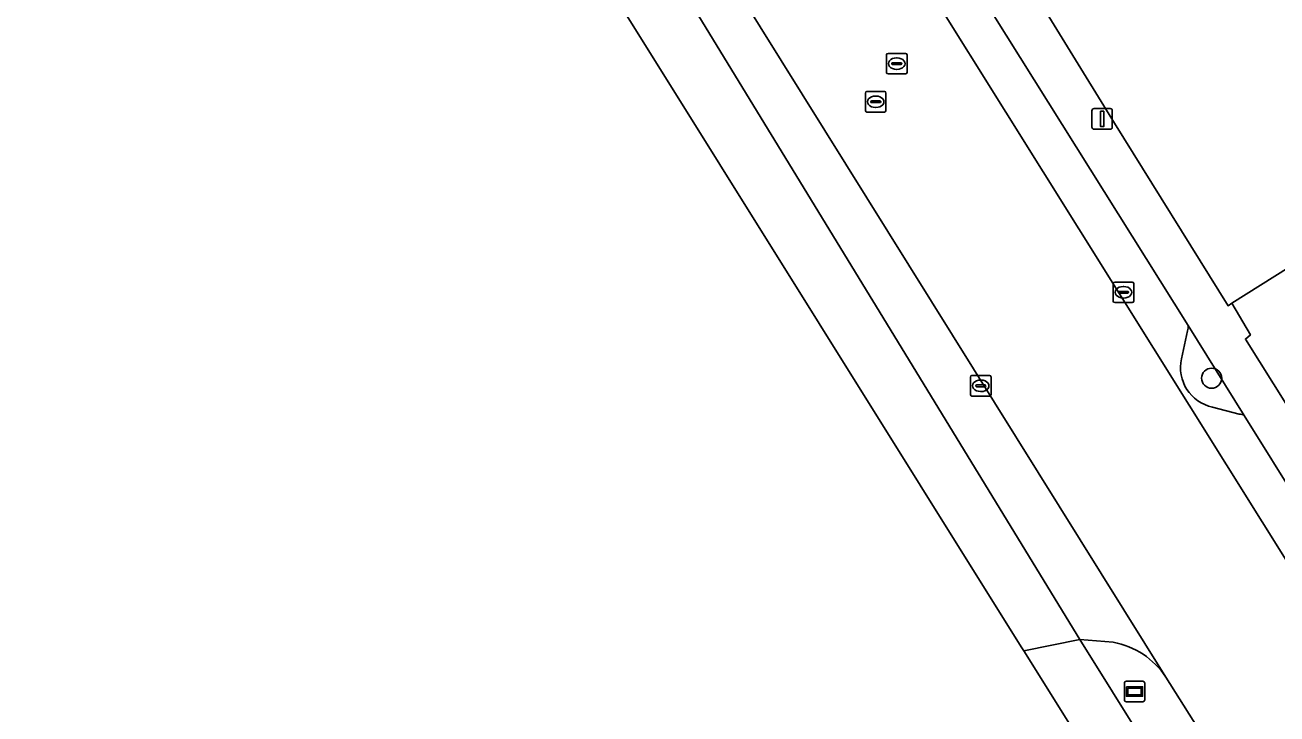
# Model space of a CAD drawing. Extents: x 158455 to 159797, y 387218 to 388672.
# Drawn here: x 158542.4 to 158603.3, y 387812.4 to 387846 of the extents above; entities that cross this region are included whole.
import ezdxf

# ---------------------------------------------------------------- set-up
doc = ezdxf.new("R2010")
doc.units = 0
for name, color, linetype in [('IMGEO_Boom', 7, 'Continuous'), ('IMGEO_Erf', 7, 'Continuous'), ('IMGEO_Kolk', 7, 'Continuous'), ('IMGEO_Lichtmast', 7, 'Continuous'), ('IMGEO_Pand', 7, 'Continuous'), ('IMGEO_Parkeervlak_open', 7, 'Continuous'), ('IMGEO_Rijbaan_lokaal_gesloten', 7, 'Continuous'), ('IMGEO_Rioolput', 7, 'Continuous'), ('IMGEO_Voetpad_open', 7, 'Continuous'), ('IMGEO_Wegwijzer', 7, 'Continuous')]:
    doc.layers.add(name, color=color, linetype=linetype)

msp = doc.modelspace()

# ---------------------------------------------------------------- linework, layer by layer
at = {"layer": 'IMGEO_Boom'}
msp.add_circle((158600.14, 387828.772), 0.489, dxfattribs=at)
at = {"layer": 'IMGEO_Erf'}
msp.add_lwpolyline([(158612.967, 387816.54), (158613.148, 387816.877), (158633.526, 387829.514), (158633.306, 387830.039), (158646.993, 387838.636), (158647.534, 387841.3), (158646.971, 387842.184), (158647.471, 387842.494), (158636.265, 387860.467), (158625.532, 387853.675), (158628.199, 387849.453), (158601.127, 387832.418), (158602.03, 387830.877), (158601.788, 387830.676), (158609.285, 387818.715)], dxfattribs=at)
msp.add_lwpolyline([(158603.345, 387800.635), (158593.735, 387816.05), (158591.008, 387815.497), (158598.774, 387803.062), (158601.158, 387799.246)], close=True, dxfattribs=at)
at = {"layer": 'IMGEO_Kolk'}
for p, q in [((158595.35, 387832.528), (158595.35, 387833.38)), ((158595.425, 387833.454), (158596.277, 387833.454)), ((158596.351, 387833.38), (158596.351, 387832.528)), ((158595.609, 387832.948), (158595.609, 387832.96)), ((158596.047, 387832.911), (158595.649, 387832.911)), ((158595.652, 387832.997), (158596.05, 387832.997)), ((158595.838, 387833.234), (158595.863, 387833.234)), ((158596.093, 387832.96), (158596.093, 387832.948)), ((158596.277, 387832.454), (158595.425, 387832.454)), ((158595.861, 387832.674), (158595.836, 387832.674)), ((158588.405, 387827.976), (158588.405, 387828.828)), ((158588.48, 387828.902), (158589.332, 387828.902)), ((158588.707, 387828.445), (158589.105, 387828.445)), ((158588.893, 387828.682), (158588.918, 387828.682)), ((158589.406, 387828.828), (158589.406, 387827.976)), ((158589.332, 387827.902), (158588.48, 387827.902)), ((158588.664, 387828.396), (158588.664, 387828.408)), ((158589.102, 387828.359), (158588.704, 387828.359)), ((158588.916, 387828.122), (158588.891, 387828.122)), ((158589.148, 387828.408), (158589.148, 387828.396))]:
    msp.add_line(p, q, dxfattribs=at)
for points in [[(158595.35, 387832.528), (158595.35, 387833.38)], [(158595.425, 387833.454), (158596.277, 387833.454)], [(158596.351, 387833.38), (158596.351, 387832.528)], [(158596.277, 387832.454), (158595.425, 387832.454)], [(158588.405, 387827.976), (158588.405, 387828.828)], [(158588.48, 387828.902), (158589.332, 387828.902)], [(158589.406, 387828.828), (158589.406, 387827.976)], [(158589.332, 387827.902), (158588.48, 387827.902)]]:
    msp.add_lwpolyline(points, dxfattribs=at)
for centre, radius, start, end in [((158595.427, 387833.378), 0.0765, 91.55205, 178.44795), ((158595.427, 387833.378), 0.0765, 91.55205, 178.44795), ((158596.275, 387833.378), 0.0765, 1.55205, 88.44795), ((158596.275, 387833.378), 0.0765, 1.55205, 88.44795), ((158595.649, 387832.957), 0.0403, 85.87752, 175.75265), ((158595.646, 387832.947), 0.0366, 178.93798, 274.71019), ((158596.05, 387832.954), 0.043, 264.86636, 352.45326), ((158596.054, 387832.959), 0.0386, 1.73085, 96.63898), ((158595.427, 387832.53), 0.0765, 181.55205, 268.44795), ((158595.427, 387832.53), 0.0765, 181.55205, 268.44795), ((158596.275, 387832.53), 0.0765, 271.55205, 358.44795), ((158596.275, 387832.53), 0.0765, 271.55205, 358.44795), ((158588.482, 387828.826), 0.0765, 91.55205, 178.44795), ((158588.482, 387828.826), 0.0765, 91.55205, 178.44795), ((158588.704, 387828.405), 0.0403, 85.87752, 175.75265), ((158589.109, 387828.407), 0.0386, 1.73085, 96.63898), ((158589.33, 387828.826), 0.0765, 1.55205, 88.44795), ((158589.33, 387828.826), 0.0765, 1.55205, 88.44795), ((158588.482, 387827.978), 0.0765, 181.55205, 268.44795), ((158588.482, 387827.978), 0.0765, 181.55205, 268.44795), ((158588.701, 387828.395), 0.0366, 178.93798, 274.71019), ((158589.105, 387828.402), 0.043, 264.86636, 352.45326), ((158589.33, 387827.978), 0.0765, 271.55205, 358.44795), ((158589.33, 387827.978), 0.0765, 271.55205, 358.44795)]:
    msp.add_arc(centre, radius, start, end, dxfattribs=at)
for centre, major_axis, ratio, start_param, end_param in [((158595.837, 387832.954), (-0.387, 0.002), 0.722429, 4.712389, 7.853982), ((158595.862, 387832.954), (-0.39, 0.002), 0.717154, 1.570796, 4.712389), ((158588.892, 387828.402), (-0.387, 0.002), 0.722429, 4.712389, 7.853982), ((158588.917, 387828.402), (-0.39, 0.002), 0.717154, 1.570796, 4.712389)]:
    msp.add_ellipse(centre, major_axis=major_axis, ratio=ratio, start_param=start_param, end_param=end_param, dxfattribs=at)
at = {"layer": 'IMGEO_Lichtmast'}
for p, q in [((158594.418, 387841.893), (158595.208, 387841.893)), ((158595.208, 387841.893), (158594.418, 387841.893)), ((158594.318, 387840.993), (158594.318, 387841.793)), ((158594.318, 387841.793), (158594.318, 387840.993)), ((158595.308, 387841.793), (158595.308, 387840.993)), ((158595.308, 387840.993), (158595.308, 387841.793)), ((158595.208, 387840.893), (158594.418, 387840.893)), ((158594.418, 387840.893), (158595.208, 387840.893))]:
    msp.add_line(p, q, dxfattribs=at)
msp.add_lwpolyline([(158594.738, 387841.768), (158594.888, 387841.768), (158594.888, 387841.018), (158594.738, 387841.018), (158594.738, 387841.768)], dxfattribs=at)
for centre, start, end in [((158594.418, 387841.793), 90, 180), ((158594.418, 387841.793), 90, 180), ((158595.208, 387841.793), 0, 90), ((158595.208, 387841.793), 360, 90), ((158594.418, 387840.993), 180, 270), ((158594.418, 387840.993), 180, 270), ((158595.208, 387840.993), 270, 0), ((158595.208, 387840.993), 270, 0)]:
    msp.add_arc(centre, 0.1, start, end, dxfattribs=at)
at = {"layer": 'IMGEO_Pand'}
for points in [[(158616.005, 387892.681), (158601.246, 387916.289), (158598.232, 387921.11), (158598.077, 387921.358), (158595.789, 387919.925), (158595.857, 387919.817), (158573.375, 387905.851), (158591.714, 387876.576), (158584.31, 387871.938), (158594.083, 387856.336), (158588.429, 387852.558), (158595.41, 387841.18), (158600.942, 387832.301), (158601.127, 387832.418), (158628.199, 387849.453), (158625.532, 387853.675), (158636.265, 387860.467), (158626.494, 387875.999), (158626.207, 387876.454), (158618.064, 387871.332), (158607.882, 387887.602), (158615.918, 387892.626)], [(158590.88, 387815.701), (158566.375, 387854.935), (158566.298, 387855.058), (158558.463, 387867.603), (158533.202, 387851.826), (158531.124, 387850.528), (158499.908, 387831.032), (158500, 387830.885), (158507.802, 387818.394), (158509.51, 387815.659), (158509.563, 387815.483), (158512.249, 387806.568), (158519.071, 387800.209), (158520.945, 387797.209), (158523.788, 387788.298), (158530.633, 387781.857), (158540.227, 387766.495), (158543.85, 387768.758), (158598.774, 387803.062), (158591.008, 387815.497)]]:
    msp.add_lwpolyline(points, close=True, dxfattribs=at)
at = {"layer": 'IMGEO_Parkeervlak_open'}
for points in [[(158567.77, 387877.495), (158570.553, 387873.043), (158572.292, 387870.261), (158604.42, 387818.868)], [(158598.996, 387831.341), (158588.784, 387847.656)], [(158598.666, 387829.722), (158598.968, 387831.074)], [(158601.473, 387827.028), (158600.188, 387827.359)], [(158604.183, 387820.373), (158604.565, 387822.044), (158604.499, 387822.513), (158601.731, 387826.952)]]:
    msp.add_lwpolyline(points, dxfattribs=at)
msp.add_lwpolyline([(158591.008, 387815.497), (158593.735, 387816.05), (158568.634, 387857.143), (158566.375, 387854.935), (158590.88, 387815.701)], close=True, dxfattribs=at)
for centre, radius, start, end in [((158598.353, 387831.274), 0.647, 342.0372, 5.98947), ((158600.613, 387829.304), 1.991, 167.89401, 257.67687), ((158601.468, 387826.535), 0.493, 57.77081, 89.40202)]:
    msp.add_arc(centre, radius, start, end, dxfattribs=at)
at = {"layer": 'IMGEO_Rijbaan_lokaal_gesloten'}
msp.add_lwpolyline([(158605.499, 387817.171), (158604.42, 387818.868), (158572.292, 387870.261), (158565.627, 387866.095), (158568.82, 387860.901), (158597.915, 387814.224), (158604.563, 387803.663), (158612.487, 387790.962), (158613.13, 387789.962), (158651.556, 387728.566), (158658.086, 387733.37), (158619.975, 387794.084)], dxfattribs=at)
at = {"layer": 'IMGEO_Rioolput'}
for p, q in [((158584.319, 387843.659), (158584.319, 387844.511)), ((158584.394, 387844.585), (158585.246, 387844.585)), ((158584.807, 387844.365), (158584.832, 387844.365)), ((158585.32, 387844.511), (158585.32, 387843.659)), ((158584.578, 387844.079), (158584.578, 387844.091)), ((158585.016, 387844.042), (158584.618, 387844.042)), ((158584.621, 387844.128), (158585.019, 387844.128)), ((158584.83, 387843.805), (158584.805, 387843.805)), ((158585.062, 387844.091), (158585.062, 387844.079)), ((158585.246, 387843.585), (158584.394, 387843.585)), ((158583.294, 387841.802), (158583.294, 387842.654)), ((158583.369, 387842.728), (158584.221, 387842.728)), ((158583.782, 387842.508), (158583.807, 387842.508)), ((158584.295, 387842.654), (158584.295, 387841.802)), ((158583.553, 387842.222), (158583.553, 387842.234)), ((158583.991, 387842.185), (158583.593, 387842.185)), ((158583.596, 387842.271), (158583.994, 387842.271)), ((158583.805, 387841.948), (158583.78, 387841.948)), ((158584.037, 387842.234), (158584.037, 387842.222)), ((158584.221, 387841.728), (158583.369, 387841.728))]:
    msp.add_line(p, q, dxfattribs=at)
for points in [[(158584.319, 387843.659), (158584.319, 387844.511)], [(158584.394, 387844.585), (158585.246, 387844.585)], [(158585.32, 387844.511), (158585.32, 387843.659)], [(158585.246, 387843.585), (158584.394, 387843.585)], [(158583.294, 387841.802), (158583.294, 387842.654)], [(158583.369, 387842.728), (158584.221, 387842.728)], [(158584.295, 387842.654), (158584.295, 387841.802)], [(158584.221, 387841.728), (158583.369, 387841.728)]]:
    msp.add_lwpolyline(points, dxfattribs=at)
for centre, radius, start, end in [((158584.396, 387844.509), 0.0765, 91.55205, 178.44795), ((158584.396, 387844.509), 0.0765, 91.55205, 178.44795), ((158585.244, 387844.509), 0.0765, 1.55205, 88.44795), ((158585.244, 387844.509), 0.0765, 1.55205, 88.44795), ((158584.396, 387843.661), 0.0765, 181.55205, 268.44795), ((158584.396, 387843.661), 0.0765, 181.55205, 268.44795), ((158584.618, 387844.088), 0.0403, 85.87752, 175.75265), ((158584.615, 387844.078), 0.0366, 178.93798, 274.71019), ((158585.019, 387844.085), 0.043, 264.86636, 352.45326), ((158585.023, 387844.09), 0.0386, 1.73085, 96.63898), ((158585.244, 387843.661), 0.0765, 271.55205, 358.44795), ((158585.244, 387843.661), 0.0765, 271.55205, 358.44795), ((158583.371, 387842.652), 0.0765, 91.55205, 178.44795), ((158583.371, 387842.652), 0.0765, 91.55205, 178.44795), ((158584.219, 387842.652), 0.0765, 1.55205, 88.44795), ((158584.219, 387842.652), 0.0765, 1.55205, 88.44795), ((158583.593, 387842.231), 0.0403, 85.87752, 175.75265), ((158583.59, 387842.221), 0.0366, 178.93798, 274.71019), ((158583.994, 387842.228), 0.043, 264.86636, 352.45326), ((158583.998, 387842.233), 0.0386, 1.73085, 96.63898), ((158583.371, 387841.804), 0.0765, 181.55205, 268.44795), ((158583.371, 387841.804), 0.0765, 181.55205, 268.44795), ((158584.219, 387841.804), 0.0765, 271.55205, 358.44795), ((158584.219, 387841.804), 0.0765, 271.55205, 358.44795)]:
    msp.add_arc(centre, radius, start, end, dxfattribs=at)
for centre, major_axis, ratio, start_param, end_param in [((158584.806, 387844.085), (-0.387, 0.002), 0.722429, 4.712389, 7.853982), ((158584.831, 387844.085), (-0.39, 0.002), 0.717154, 1.570796, 4.712389), ((158583.781, 387842.228), (-0.387, 0.002), 0.722429, 4.712389, 7.853982), ((158583.806, 387842.228), (-0.39, 0.002), 0.717154, 1.570796, 4.712389)]:
    msp.add_ellipse(centre, major_axis=major_axis, ratio=ratio, start_param=start_param, end_param=end_param, dxfattribs=at)
at = {"layer": 'IMGEO_Voetpad_open'}
for points in [[(158597.915, 387814.224), (158568.82, 387860.901)], [(158568.634, 387857.143), (158593.735, 387816.05), (158595.353, 387815.914)], [(158609.285, 387818.715), (158601.788, 387830.676), (158602.03, 387830.877), (158601.127, 387832.418), (158600.942, 387832.301), (158595.41, 387841.18), (158588.429, 387852.558), (158587.127, 387854.658), (158585.172, 387853.45), (158585.937, 387852.233), (158586.111, 387851.953), (158588.784, 387847.656), (158598.996, 387831.341), (158601.731, 387826.952), (158604.499, 387822.513), (158604.998, 387822.763)], [(158598.968, 387831.074), (158598.666, 387829.722)], [(158601.731, 387826.952), (158598.996, 387831.341)], [(158600.188, 387827.359), (158601.473, 387827.028)], [(158595.353, 387815.914), (158593.735, 387816.05), (158603.345, 387800.635)], [(158604.563, 387803.663), (158597.915, 387814.224)]]:
    msp.add_lwpolyline(points, dxfattribs=at)
for centre, radius, start, end in [((158598.353, 387831.274), 0.647, 342.0372, 5.98947), ((158600.613, 387829.304), 1.991, 167.89401, 257.67687), ((158601.468, 387826.535), 0.493, 57.77081, 89.40202), ((158594.646, 387812.055), 3.923, 33.56365, 79.61539), ((158594.646, 387812.055), 3.923, 33.56365, 79.61539)]:
    msp.add_arc(centre, radius, start, end, dxfattribs=at)
at = {"layer": 'IMGEO_Wegwijzer'}
for p, q in [((158595.895, 387813.118), (158595.895, 387813.918)), ((158595.895, 387813.918), (158595.895, 387813.118)), ((158595.995, 387814.018), (158596.785, 387814.018)), ((158596.785, 387814.018), (158595.995, 387814.018)), ((158596.885, 387813.918), (158596.885, 387813.118)), ((158596.885, 387813.118), (158596.885, 387813.918)), ((158596.785, 387813.018), (158595.995, 387813.018)), ((158595.995, 387813.018), (158596.785, 387813.018))]:
    msp.add_line(p, q, dxfattribs=at)
for points in [[(158595.996, 387813.75), (158596.784, 387813.75), (158596.784, 387813.286), (158595.996, 387813.286), (158595.996, 387813.75)], [(158596.061, 387813.685), (158596.061, 387813.351), (158596.719, 387813.351), (158596.719, 387813.685), (158596.061, 387813.685)]]:
    msp.add_lwpolyline(points, dxfattribs=at)
for centre, start, end in [((158595.995, 387813.918), 90, 180), ((158595.995, 387813.918), 90, 180), ((158596.785, 387813.918), 0, 90), ((158596.785, 387813.918), 360, 90), ((158595.995, 387813.118), 180, 270), ((158595.995, 387813.118), 180, 270), ((158596.785, 387813.118), 270, 0), ((158596.785, 387813.118), 270, 0)]:
    msp.add_arc(centre, 0.1, start, end, dxfattribs=at)

doc.saveas('drawing.dxf')
